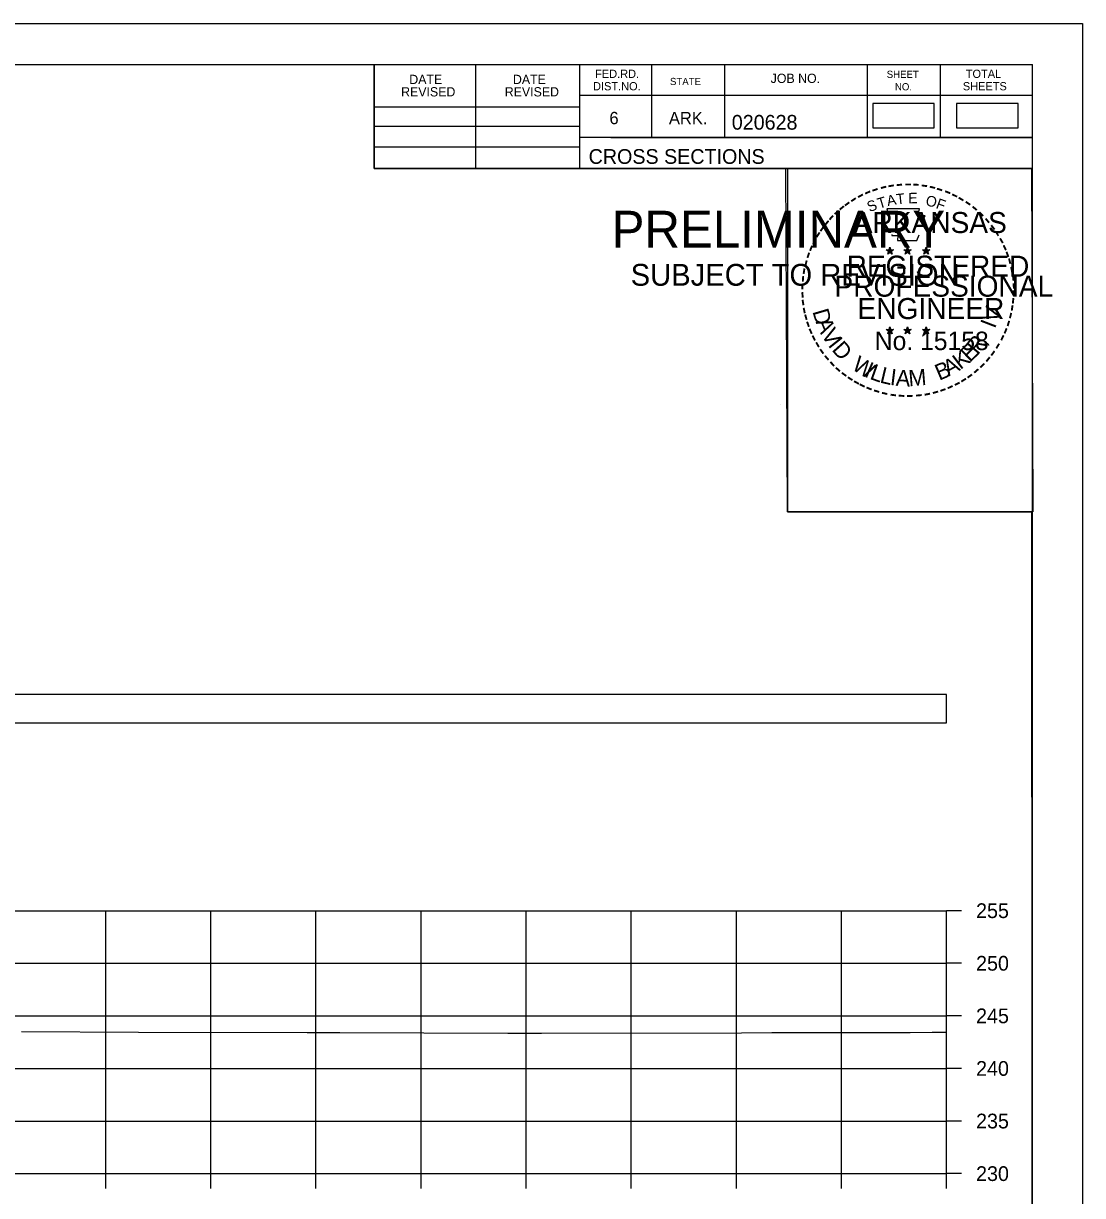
# Model space of a CAD drawing. Extents: x 1369627 to 1374022, y 380035 to 398173.
# Drawn here: x 1370241.4 to 1370342.2, y 382483.5 to 382594.9 of the extents above; entities that cross this region are included whole.
import ezdxf

# ---------------------------------------------------------------- set-up
doc = ezdxf.new("R2010")
doc.units = 0
for name, color, linetype in [('Default', 7, 'Continuous'), ('R_Axis', 7, 'Continuous'), ('R_Axis Annot', 7, 'Continuous'), ('R_Border', 7, 'Continuous'), ('R_Border PE', 7, 'Continuous'), ('R_Border Prem', 7, 'Continuous'), ('R_Exist Surface', 7, 'Continuous'), ('R_Grid', 7, 'Continuous'), ('R_No Plot', 7, 'Continuous')]:
    doc.layers.add(name, color=color, linetype=linetype)

msp = doc.modelspace()

# ---------------------------------------------------------------- linework, layer by layer
at = {"layer": 'Default'}
for points in [[(1370322.23, 382585), (1370328.06, 382585), (1370328.06, 382587.31), (1370322.23, 382587.31)], [(1370330.19, 382585), (1370336.03, 382585), (1370336.03, 382587.31), (1370330.19, 382587.31)], [(1370029.24, 382528.42), (1370329.24, 382528.42), (1370329.24, 382531.12), (1370029.24, 382531.12)]]:
    msp.add_lwpolyline(points, close=True, dxfattribs=at)
at = {"layer": 'R_Axis'}
for p, q in [((1370329.24, 382485.57), (1370329.24, 382510.57)), ((1370330.64, 382510.57), (1370329.24, 382510.57)), ((1370330.64, 382505.57), (1370329.24, 382505.57)), ((1370330.64, 382500.57), (1370329.24, 382500.57)), ((1370330.64, 382495.57), (1370329.24, 382495.57)), ((1370330.64, 382490.57), (1370329.24, 382490.57)), ((1370029.24, 382485.57), (1370329.24, 382485.57)), ((1370249.24, 382484.17), (1370249.24, 382485.57)), ((1370259.24, 382484.17), (1370259.24, 382485.57)), ((1370269.24, 382484.17), (1370269.24, 382485.57)), ((1370279.24, 382484.17), (1370279.24, 382485.57)), ((1370289.24, 382484.17), (1370289.24, 382485.57)), ((1370299.24, 382484.17), (1370299.24, 382485.57)), ((1370309.24, 382484.17), (1370309.24, 382485.57)), ((1370319.24, 382484.17), (1370319.24, 382485.57)), ((1370329.24, 382484.17), (1370329.24, 382485.57)), ((1370330.64, 382485.57), (1370329.24, 382485.57))]:
    msp.add_line(p, q, dxfattribs=at)
at = {"layer": 'R_Border'}
for p, q in [((1370021.24, 382591.03), (1370337.42, 382591.03)), ((1370274.78, 382581.15), (1370274.78, 382591.03)), ((1370284.46, 382581.15), (1370284.46, 382591.03)), ((1370294.32, 382591.03), (1370294.32, 382581.15)), ((1370301.16, 382591.03), (1370301.16, 382584.09)), ((1370308.1, 382591.03), (1370308.1, 382584.09)), ((1370321.68, 382591.03), (1370321.68, 382584.09)), ((1370328.62, 382591.03), (1370328.62, 382584.09)), ((1370337.42, 382385.57), (1370337.42, 382591.03)), ((1370337.42, 382588.09), (1370294.32, 382588.09)), ((1370337.42, 382588.11), (1370337.42, 382588.11)), ((1370274.78, 382587.01), (1370294.32, 382587.01)), ((1370274.78, 382585.15), (1370294.32, 382585.15)), ((1370337.42, 382584.09), (1370294.32, 382584.09)), ((1370297.28, 382584.09), (1370337.42, 382584.09)), ((1370274.78, 382583.21), (1370294.32, 382583.21)), ((1370337.42, 382581.15), (1370274.78, 382581.15))]:
    msp.add_line(p, q, dxfattribs=at)
at = {"layer": 'R_Border PE'}
for p, q in [((1370323.85, 382573.66), (1370323.81, 382573.41)), ((1370323.85, 382573.3), (1370323.85, 382573.66)), ((1370323.85, 382573.66), (1370323.9, 382573.41)), ((1370325.52, 382573.66), (1370325.48, 382573.41)), ((1370325.52, 382573.3), (1370325.52, 382573.66)), ((1370325.52, 382573.66), (1370325.57, 382573.41)), ((1370327.29, 382573.65), (1370327.25, 382573.4)), ((1370327.29, 382573.29), (1370327.29, 382573.65)), ((1370327.29, 382573.65), (1370327.34, 382573.4)), ((1370323.5, 382573.41), (1370323.85, 382573.3)), ((1370323.5, 382573.41), (1370323.76, 382573.36)), ((1370323.5, 382573.41), (1370323.74, 382573.29)), ((1370323.64, 382573), (1370323.85, 382573.3)), ((1370323.64, 382573), (1370323.76, 382573.25)), ((1370323.64, 382573), (1370323.85, 382573.22)), ((1370324.2, 382573.41), (1370323.85, 382573.3)), ((1370324.07, 382573), (1370323.85, 382573.3)), ((1370324.07, 382573), (1370323.85, 382573.22)), ((1370324.2, 382573.41), (1370323.91, 382573.36)), ((1370324.07, 382573), (1370323.93, 382573.29)), ((1370324.2, 382573.41), (1370324, 382573.31)), ((1370325.17, 382573.41), (1370325.52, 382573.3)), ((1370325.17, 382573.41), (1370325.43, 382573.36)), ((1370325.17, 382573.41), (1370325.41, 382573.29)), ((1370325.31, 382573), (1370325.52, 382573.3)), ((1370325.31, 382573), (1370325.43, 382573.25)), ((1370325.31, 382573), (1370325.52, 382573.22)), ((1370325.87, 382573.41), (1370325.52, 382573.3)), ((1370325.74, 382573), (1370325.52, 382573.3)), ((1370325.74, 382573), (1370325.52, 382573.22)), ((1370325.87, 382573.41), (1370325.58, 382573.36)), ((1370325.74, 382573), (1370325.6, 382573.29)), ((1370325.87, 382573.41), (1370325.67, 382573.31)), ((1370326.94, 382573.4), (1370327.29, 382573.29)), ((1370326.94, 382573.4), (1370327.19, 382573.35)), ((1370326.94, 382573.4), (1370327.18, 382573.28)), ((1370327.07, 382572.99), (1370327.29, 382573.29)), ((1370327.07, 382572.99), (1370327.2, 382573.23)), ((1370327.07, 382572.99), (1370327.29, 382573.21)), ((1370327.63, 382573.4), (1370327.29, 382573.29)), ((1370327.5, 382572.99), (1370327.29, 382573.29)), ((1370327.5, 382572.99), (1370327.29, 382573.2)), ((1370327.63, 382573.4), (1370327.35, 382573.35)), ((1370327.5, 382572.99), (1370327.36, 382573.28)), ((1370327.63, 382573.4), (1370327.43, 382573.3)), ((1370323.5, 382565.84), (1370323.85, 382565.73)), ((1370323.5, 382565.84), (1370323.75, 382565.79)), ((1370323.5, 382565.84), (1370323.74, 382565.71)), ((1370323.85, 382566.09), (1370323.81, 382565.84)), ((1370323.85, 382565.73), (1370323.85, 382566.09)), ((1370323.85, 382566.09), (1370323.9, 382565.84)), ((1370324.2, 382565.84), (1370323.85, 382565.73)), ((1370324.2, 382565.84), (1370323.91, 382565.79)), ((1370324.2, 382565.84), (1370323.99, 382565.73)), ((1370325.17, 382565.84), (1370325.52, 382565.73)), ((1370325.17, 382565.84), (1370325.42, 382565.79)), ((1370325.17, 382565.84), (1370325.41, 382565.71)), ((1370325.52, 382566.09), (1370325.48, 382565.84)), ((1370325.52, 382565.73), (1370325.52, 382566.09)), ((1370325.52, 382566.09), (1370325.57, 382565.84)), ((1370325.87, 382565.84), (1370325.52, 382565.73)), ((1370325.87, 382565.84), (1370325.58, 382565.79)), ((1370325.87, 382565.84), (1370325.66, 382565.73)), ((1370326.94, 382565.83), (1370327.29, 382565.72)), ((1370326.94, 382565.83), (1370327.19, 382565.78)), ((1370326.94, 382565.83), (1370327.17, 382565.7)), ((1370327.29, 382566.08), (1370327.24, 382565.83)), ((1370327.29, 382565.72), (1370327.29, 382566.08)), ((1370327.29, 382566.08), (1370327.33, 382565.83)), ((1370327.63, 382565.83), (1370327.29, 382565.72)), ((1370327.63, 382565.83), (1370327.35, 382565.78)), ((1370327.63, 382565.83), (1370327.43, 382565.72)), ((1370323.63, 382565.43), (1370323.85, 382565.73)), ((1370323.63, 382565.43), (1370323.76, 382565.67)), ((1370323.63, 382565.43), (1370323.85, 382565.65)), ((1370324.06, 382565.43), (1370323.85, 382565.73)), ((1370324.06, 382565.43), (1370323.85, 382565.64)), ((1370324.06, 382565.43), (1370323.93, 382565.72)), ((1370325.3, 382565.43), (1370325.52, 382565.73)), ((1370325.3, 382565.43), (1370325.43, 382565.67)), ((1370325.3, 382565.43), (1370325.52, 382565.65)), ((1370325.73, 382565.43), (1370325.52, 382565.73)), ((1370325.73, 382565.43), (1370325.52, 382565.64)), ((1370325.73, 382565.43), (1370325.59, 382565.72)), ((1370327.07, 382565.42), (1370327.29, 382565.72)), ((1370327.07, 382565.42), (1370327.2, 382565.66)), ((1370327.07, 382565.42), (1370327.28, 382565.64)), ((1370327.5, 382565.42), (1370327.28, 382565.63)), ((1370327.5, 382565.42), (1370327.29, 382565.72)), ((1370327.5, 382565.42), (1370327.36, 382565.71))]:
    msp.add_line(p, q, dxfattribs=at)
for points in [[(1370323.55, 382577.29), (1370323.81, 382576.46)], [(1370327.06, 382576.37), (1370327.2, 382576.65), (1370326.51, 382576.63), (1370326.66, 382577.29), (1370323.55, 382577.29)], [(1370324.04, 382574.86), (1370324.04, 382574.78), (1370324.6, 382574.76), (1370324.55, 382574.29), (1370326.42, 382574.29), (1370326.62, 382574.82)], [(1370323.85, 382573.66), (1370324.07, 382573), (1370323.5, 382573.41), (1370324.2, 382573.41), (1370323.64, 382573), (1370323.85, 382573.66)], [(1370325.52, 382573.66), (1370325.74, 382573), (1370325.17, 382573.41), (1370325.87, 382573.41), (1370325.31, 382573), (1370325.52, 382573.66)], [(1370327.29, 382573.65), (1370327.5, 382572.99), (1370326.94, 382573.4), (1370327.63, 382573.4), (1370327.07, 382572.99), (1370327.29, 382573.65)], [(1370323.85, 382566.09), (1370324.06, 382565.43), (1370323.5, 382565.84), (1370324.2, 382565.84), (1370323.63, 382565.43), (1370323.85, 382566.09)], [(1370325.52, 382566.09), (1370325.73, 382565.43), (1370325.17, 382565.84), (1370325.87, 382565.84), (1370325.3, 382565.43), (1370325.52, 382566.09)], [(1370327.29, 382566.08), (1370327.5, 382565.42), (1370326.94, 382565.83), (1370327.63, 382565.83), (1370327.07, 382565.42), (1370327.29, 382566.08)]]:
    msp.add_lwpolyline(points, dxfattribs=at)
for centre, radius in [((1370323.85, 382573.3), 0.172), ((1370323.85, 382573.3), 0.145), ((1370323.85, 382573.3), 0.116), ((1370323.85, 382573.3), 0.0991), ((1370323.85, 382573.3), 0.0747), ((1370323.85, 382573.3), 0.0495), ((1370323.85, 382573.3), 0.0296), ((1370325.52, 382573.3), 0.172), ((1370325.52, 382573.3), 0.145), ((1370325.52, 382573.3), 0.116), ((1370325.52, 382573.3), 0.0991), ((1370325.52, 382573.3), 0.0747), ((1370325.52, 382573.3), 0.0495), ((1370325.52, 382573.3), 0.0296), ((1370327.29, 382573.29), 0.172), ((1370327.29, 382573.29), 0.145), ((1370327.29, 382573.29), 0.116), ((1370327.29, 382573.29), 0.0991), ((1370327.29, 382573.29), 0.0747), ((1370327.29, 382573.29), 0.0495), ((1370327.29, 382573.29), 0.0296), ((1370323.85, 382565.73), 0.172), ((1370323.85, 382565.73), 0.145), ((1370323.85, 382565.73), 0.116), ((1370323.85, 382565.73), 0.0991), ((1370323.85, 382565.73), 0.0747), ((1370323.85, 382565.73), 0.0495), ((1370323.85, 382565.73), 0.0296), ((1370325.52, 382565.73), 0.172), ((1370325.52, 382565.73), 0.145), ((1370325.52, 382565.73), 0.116), ((1370325.52, 382565.73), 0.0991), ((1370325.52, 382565.73), 0.0747), ((1370325.52, 382565.73), 0.0495), ((1370325.52, 382565.73), 0.0296), ((1370327.28, 382565.72), 0.172), ((1370327.28, 382565.72), 0.145), ((1370327.28, 382565.72), 0.116), ((1370327.28, 382565.72), 0.0991), ((1370327.28, 382565.72), 0.0747), ((1370327.28, 382565.72), 0.0495), ((1370327.28, 382565.72), 0.0296)]:
    msp.add_circle(centre, radius, dxfattribs=at)
at = {"layer": 'R_Exist Surface'}
msp.add_lwpolyline([(1370241.21, 382499.08), (1370252.35, 382499.03), (1370268.39, 382498.98), (1370271.51, 382498.98), (1370287.48, 382498.93), (1370290.7, 382498.93), (1370309.72, 382498.97), (1370312.61, 382498.98), (1370325.77, 382499), (1370327.86, 382499.01), (1370329.24, 382499.01)], dxfattribs=at)
at = {"layer": 'R_Grid'}
for p, q in [((1370029.24, 382510.57), (1370329.24, 382510.57)), ((1370249.24, 382485.57), (1370249.24, 382510.57)), ((1370259.24, 382485.57), (1370259.24, 382510.57)), ((1370269.24, 382485.57), (1370269.24, 382510.57)), ((1370279.24, 382485.57), (1370279.24, 382510.57)), ((1370289.24, 382485.57), (1370289.24, 382510.57)), ((1370299.24, 382485.57), (1370299.24, 382510.57)), ((1370309.24, 382485.57), (1370309.24, 382510.57)), ((1370319.24, 382485.57), (1370319.24, 382510.57)), ((1370329.24, 382485.57), (1370329.24, 382510.57)), ((1370029.24, 382505.57), (1370329.24, 382505.57)), ((1370029.24, 382500.57), (1370329.24, 382500.57)), ((1370029.24, 382495.57), (1370329.24, 382495.57)), ((1370029.24, 382490.57), (1370329.24, 382490.57)), ((1370029.24, 382485.57), (1370329.24, 382485.57))]:
    msp.add_line(p, q, dxfattribs=at)
at = {"layer": 'R_No Plot'}
for p, q in [((1370008.84, 382594.93), (1370342.17, 382594.93)), ((1370313.45, 382558.7), (1370313.45, 382558.7))]:
    msp.add_line(p, q, dxfattribs=at)
for points in [[(1370008.83, 382594.93), (1370342.17, 382594.93), (1370342.17, 382381.59), (1370008.83, 382381.59)], [(1370255.16, 382591.03), (1370274.78, 382591.03), (1370274.78, 382581.15), (1370290.89, 382581.15), (1370314.09, 382581.15), (1370314.09, 382548.48), (1370337.3, 382548.48), (1370337.42, 382385.57), (1370021.24, 382385.57), (1370021.24, 382591.03)], [(1370313.95, 382581.15), (1370337.3, 382581.15), (1370337.44, 382548.48), (1370314.09, 382548.48)]]:
    msp.add_lwpolyline(points, close=True, dxfattribs=at)

# ---------------------------------------------------------------- texts
at = {"layer": 'R_Axis Annot'}
for s, p in [('255', (1370332.04, 382509.87)), ('250', (1370332.04, 382504.87)), ('245', (1370332.04, 382499.87)), ('240', (1370332.04, 382494.87)), ('235', (1370332.04, 382489.87)), ('230', (1370332.04, 382484.87))]:
    msp.add_text(s, height=1.4, dxfattribs=at).set_placement(p)
at = {"layer": 'R_Border'}
for s, height, p in [('FED.RD.', 0.782, (1370295.8, 382589.75)), ('SHEET', 0.684, (1370323.54, 382589.75)), ('TOTAL', 0.782, (1370331.06, 382589.75)), ('DATE', 0.879, (1370278.12, 382589.17)), ('DATE', 0.879, (1370287.98, 382589.17)), ('DIST.NO.', 0.782, (1370295.6, 382588.57)), ('STATE', 0.684, (1370302.92, 382589.07)), ('JOB NO.', 0.879, (1370312.5, 382589.27)), ('NO.', 0.684, (1370324.32, 382588.57)), ('SHEETS', 0.782, (1370330.78, 382588.57)), ('REVISED', 0.879, (1370277.34, 382587.99)), ('REVISED', 0.879, (1370287.2, 382587.99)), ('6', 1.17, (1370297.16, 382585.35)), ('ARK.', 1.172, (1370302.82, 382585.35)), ('020628', 1.4, (1370308.8, 382584.83)), ('CROSS SECTIONS', 1.4, (1370295.18, 382581.58))]:
    msp.add_text(s, height=height, rotation=360, dxfattribs=at).set_placement(p)
at = {"layer": 'R_Border PE'}
for s, height, rotation, p in [('-', 1.6, 19.1761, (1370322.29, 382578.41)), ('-', 1.6, 13.6301, (1370323.04, 382578.66)), ('-', 1.6, 10.2193, (1370323.72, 382578.82)), ('-', 1.6, 5.8968, (1370324.45, 382578.93)), ('-', 1.6, 0.1862, (1370325.22, 382579)), ('-', 1.6, 357.743, (1370325.95, 382578.99)), ('-', 1.6, 352.1617, (1370326.69, 382578.93)), ('-', 1.6, 347.2049, (1370327.41, 382578.82)), ('-', 1.6, 342.3362, (1370328.04, 382578.66)), ('-', 1.6, 36.2317, (1370319.85, 382577.06)), ('-', 1.6, 34.0636, (1370320.43, 382577.46)), ('-', 1.6, 28.7918, (1370321.03, 382577.83)), ('-', 1.6, 24.3072, (1370321.66, 382578.15)), ('S', 1, 21.594, (1370321.9, 382576.97)), ('T', 1, 16.4036, (1370322.81, 382577.3)), ('A', 1, 11.2132, (1370323.64, 382577.55)), ('T', 1, 6.0228, (1370324.49, 382577.71)), ('E', 1, 0.8323, (1370325.59, 382577.82)), ('O', 1, 350.4515, (1370327.2, 382577.61)), ('F', 1, 340.0707, (1370328.15, 382577.39)), ('-', 1.6, 337.8551, (1370328.78, 382578.44)), ('-', 1.6, 334.1211, (1370329.41, 382578.17)), ('-', 1.6, 329.6409, (1370329.99, 382577.88)), ('-', 1.6, 325.8627, (1370330.63, 382577.52)), ('-', 1.6, 42.9622, (1370318.94, 382576.27)), ('-', 1.6, 38.9507, (1370319.38, 382576.69)), ('ARKANSAS', 2, 360, (1370320.4, 382575)), ('-', 1.6, 320.5297, (1370331.24, 382577.1)), ('-', 1.6, 315.5786, (1370331.84, 382576.61)), ('-', 1.6, 50.6142, (1370318.09, 382575.3)), ('-', 1.6, 48.423, (1370318.49, 382575.79)), ('-', 1.6, 309.8797, (1370332.41, 382576.06)), ('-', 1.6, 306.6522, (1370332.93, 382575.46)), ('-', 1.6, 58.0706, (1370317.35, 382574.21)), ('-', 1.6, 54.2325, (1370317.68, 382574.74)), ('-', 1.4, 303.6753, (1370333.42, 382574.89)), ('-', 1.6, 67.7743, (1370316.78, 382572.99)), ('-', 1.6, 62.8713, (1370317.04, 382573.6)), ('-', 1.6, 299.6684, (1370333.74, 382574.28)), ('-', 1.6, 294.6628, (1370334.06, 382573.67)), ('-', 1.6, 72.3945, (1370316.56, 382572.36)), ('REGISTERED', 2, 360, (1370319.72, 382570.85)), ('-', 1.6, 290.5728, (1370334.32, 382573.09)), ('-', 1.6, 285.1233, (1370334.55, 382572.51)), ('-', 1.6, 81.2013, (1370316.23, 382570.93)), ('-', 1.6, 75.461, (1370316.37, 382571.64)), ('-', 1.6, 280.5493, (1370334.75, 382571.77)), ('-', 1.6, 85.1863, (1370316.16, 382570.24)), ('PROFESSIONAL', 2, 360, (1370318.57, 382568.95)), ('-', 1.6, 276.5962, (1370334.92, 382571)), ('-', 1.6, 274.3301, (1370334.98, 382570.28)), ('-', 1.6, 94.1959, (1370316.17, 382568.81)), ('-', 1.6, 89.0622, (1370316.13, 382569.54)), ('-', 1.6, 269.9407, (1370335.01, 382569.65)), ('-', 1.6, 98.9479, (1370316.24, 382568.14)), ('ENGINEER', 2, 360, (1370320.76, 382566.82)), ('V', 1.54, 72.6573, (1370334.06, 382566.39)), ('-', 1.6, 260.9953, (1370334.92, 382568.33)), ('-', 1.6, 263.5172, (1370334.99, 382568.98)), ('-', 1.6, 101.7149, (1370316.37, 382567.41)), ('-', 1.6, 105.4578, (1370316.54, 382566.82)), ('D', 1.54, 286.2848, (1370316.46, 382567.55)), ('-', 1.6, 255.7626, (1370334.81, 382567.65)), ('-', 1.6, 109.0874, (1370316.75, 382566.19)), ('-', 1.6, 114.0643, (1370317.01, 382565.59)), ('A', 1.54, 292.7835, (1370316.76, 382566.55)), ('V', 1.54, 300.7936, (1370317.27, 382565.37)), ('I', 1.54, 69.0301, (1370333.83, 382565.85)), ('-', 1.6, 247.8887, (1370334.41, 382566.26)), ('-', 1.6, 252.8681, (1370334.63, 382566.93)), ('-', 1.6, 115.7289, (1370317.31, 382564.97)), ('-', 1.6, 120.4471, (1370317.67, 382564.39)), ('I', 1.54, 308.3502, (1370317.9, 382564.33)), ('D', 1.54, 311.9774, (1370318.25, 382563.87)), ('No. 15158', 1.757, 360, (1370322.4, 382563.87)), ('E', 1.54, 44.0175, (1370331.45, 382562.65)), ('R', 1.54, 50.3651, (1370332.18, 382563.36)), (',', 1.54, 57.4684, (1370332.91, 382564.24)), ('-', 1.6, 244.6197, (1370334.14, 382565.63)), ('-', 1.6, 125.8934, (1370318.07, 382563.82)), ('K', 1.54, 36.9143, (1370330.54, 382561.96)), ('-', 1.6, 233.8452, (1370333.35, 382564.22)), ('-', 1.6, 239.0712, (1370333.75, 382564.88)), ('-', 1.6, 130.7181, (1370318.53, 382563.27)), ('-', 1.6, 134.2238, (1370319.05, 382562.73)), ('W', 1.54, 328.0731, (1370320.13, 382562.1)), ('I', 1.54, 336.6877, (1370321.32, 382561.39)), ('L', 1.54, 340.3149, (1370321.85, 382561.15)), ('B', 1.54, 22.8589, (1370328.53, 382560.95)), ('A', 1.54, 28.9042, (1370329.42, 382561.33)), ('-', 1.6, 225.7653, (1370332.44, 382563.09)), ('-', 1.6, 231.2538, (1370332.92, 382563.66)), ('-', 1.6, 138.9338, (1370319.57, 382562.26)), ('-', 1.6, 144.6463, (1370320.13, 382561.86)), ('-', 1.6, 148.0898, (1370320.69, 382561.49)), ('L', 1.54, 346.6625, (1370322.81, 382560.8)), ('I', 1.54, 353.0101, (1370323.8, 382560.57)), ('A', 1.54, 356.6373, (1370324.37, 382560.48)), ('M', 1.54, 4.6473, (1370325.66, 382560.42)), ('-', 1.6, 215.7363, (1370331.37, 382562.11)), ('-', 1.6, 221.0851, (1370331.92, 382562.59)), ('-', 1.6, 151.5704, (1370321.27, 382561.16)), ('-', 1.6, 154.6002, (1370321.79, 382560.91)), ('-', 1.6, 158.5612, (1370322.42, 382560.66)), ('AAMU', 0.00002, 360, (1370325.45, 382560.42)), ('-', 1.6, 199.4643, (1370329.02, 382560.78)), ('-', 1.6, 204.2516, (1370329.65, 382561.06)), ('-', 1.6, 207.3568, (1370330.28, 382561.38)), ('-', 1.6, 212.2491, (1370330.83, 382561.73)), ('-', 1.6, 162.7983, (1370323.1, 382560.45)), ('-', 1.6, 167.5555, (1370323.82, 382560.28)), ('-', 1.6, 173.1155, (1370324.59, 382560.17)), ('-', 1.6, 176.5183, (1370325.34, 382560.12)), ('-', 1.6, 181.5918, (1370326.08, 382560.14)), ('-', 1.6, 185.8167, (1370326.89, 382560.22)), ('-', 1.6, 191.2858, (1370327.63, 382560.35)), ('-', 1.6, 195.4743, (1370328.36, 382560.55))]:
    msp.add_text(s, height=height, rotation=rotation, dxfattribs=at).set_placement(p)
at = {"layer": 'R_Border Prem'}
for s, height, p in [('PRELIMINARY', 3.5, (1370297.37, 382573.62)), ('DWB', 0.01, (1370298.12, 382575.47)), ('SUBJECT TO REVISION', 2.0751, (1370299.18, 382569.99))]:
    msp.add_text(s, height=height, rotation=360, dxfattribs=at).set_placement(p)

doc.saveas('drawing.dxf')
